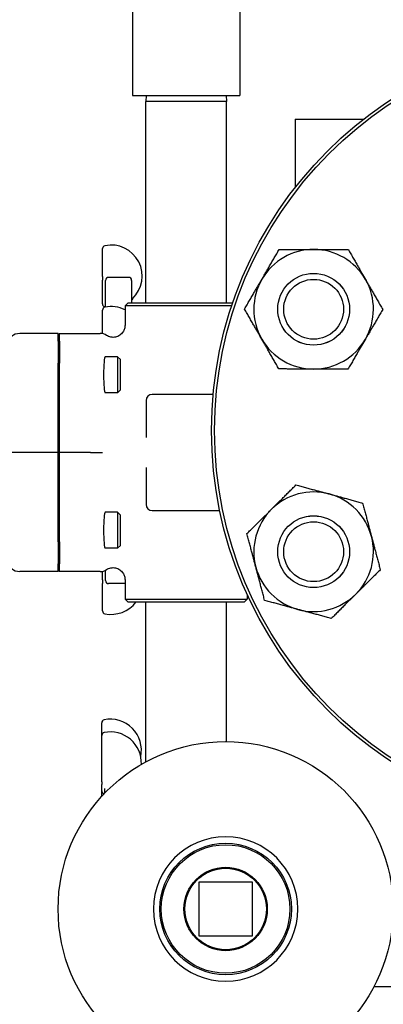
# Model space of a CAD drawing. Header units: inches. Extents: x 18 to 846, y -44 to 561.
# Tile 327 of 637: x 338.86 to 342.66, y 509.77 to 520.06. Entities that reach past the tile are written whole.
import ezdxf

# ---------------------------------------------------------------- set-up
doc = ezdxf.new("R2010")
doc.units = ezdxf.units.IN
doc.header["$LTSCALE"] = 24
doc.header["$MEASUREMENT"] = 0
doc.layers.add('Dimension (ANSI)', color=7, linetype='Continuous', lineweight=25)
doc.layers.add('Visible (ANSI)', color=7, linetype='Continuous', lineweight=30)
doc.styles.add('Note Text (ANSI)', font='tahoma.ttf')
doc.dimstyles.new('SB Fraction-16 (ANSI)', dxfattribs={"dimscale": 24, "dimtxt": 0.125, "dimasz": 0.098425, "dimexe": 0.125, "dimexo": 0.0625, "dimgap": 0.031496, "dimtad": 0, "dimtih": 1, "dimtoh": 1, "dimdec": 4, "dimrnd": 1e-08, "dimzin": 0, "dimdsep": 46, "dimlunit": 5, "dimtxsty": 'Note Text (ANSI)', "dimcen": 0.09, "dimdle": 0.393701, "dimclrd": 256, "dimclre": 256, "dimclrt": 256, "dimadec": 0, "dimazin": 3, "dimtfac": 0.96, "dimtofl": 0, "dimtmove": 0, "dimatfit": 3, "dimfxl": 1, "dimfrac": 2, "dimtolj": 1, "dimtzin": 12, "dimlwd": -1, "dimlwe": -1, "dimarcsym": 0})

# ---------------------------------------------------------------- blocks, each defined once
blk = doc.blocks.new('*D18')
at = {"layer": 'Defpoints', "color": 0, "transparency": 16777216}
for p in [(349.678, 522.087), (260.86, 408.087), (349.678, 408.087)]:
    blk.add_point(p, dxfattribs=at)
at = {"layer": 'Dimension (ANSI)', "transparency": 16777216}
for p, q in [((348.178, 522.087), (257.86, 522.087)), ((260.86, 519.724), (260.86, 464.348)), ((260.86, 410.449), (260.86, 459.826)), ((348.178, 408.087), (257.86, 408.087))]:
    blk.add_line(p, q, dxfattribs=at)
for points in [[(260.466, 519.724), (261.253, 519.724), (260.86, 522.087)], [(260.466, 410.449), (261.253, 410.449), (260.86, 408.087)]]:
    blk.add_solid(points, dxfattribs=at)
at = {"layer": 'Dimension (ANSI)', "transparency": 16777216, "insert": (257.76, 463.592), "char_height": 3, "attachment_point": 1, "style": 'Note Text (ANSI)'}
blk.add_mtext('\\A1;114', dxfattribs=at)

msp = doc.modelspace()

# ---------------------------------------------------------------- linework, layer by layer
at = {"layer": 'Visible (ANSI)'}
for p, q in [((340.03689, 521.14744), (340.03689, 519.26744)), ((341.15689, 521.14744), (341.15689, 519.26744)), ((340.03689, 519.26744), (341.15689, 519.26744)), ((340.17852, 519.26744), (340.17689, 519.20494)), ((341.01525, 519.26744), (341.01689, 519.20494)), ((341.01689, 519.20494), (340.17689, 519.20494)), ((340.17689, 517.09844), (340.17689, 519.20494)), ((341.01689, 517.09844), (341.01689, 519.20494)), ((341.73689, 519.01844), (342.44979, 519.01844)), ((341.73689, 519.01844), (341.73689, 518.30624)), ((339.72314, 517.3736), (339.72314, 517.66645)), ((339.72314, 517.3736), (339.72314, 517.33503)), ((339.72314, 517.08806), (339.72314, 517.33503)), ((339.75439, 517.0565), (339.75439, 517.33469)), ((339.99564, 517.36594), (339.78564, 517.36594)), ((340.02689, 517.33469), (340.02689, 517.09844)), ((339.72314, 516.77701), (339.72314, 517.02467)), ((339.98939, 517.09844), (339.95814, 517.06719)), ((341.07251, 517.06719), (339.95814, 517.06719)), ((339.95814, 517.06719), (339.95814, 516.86569)), ((339.98939, 517.09844), (341.08303, 517.09844)), ((339.25939, 516.77969), (338.85778, 516.77969)), ((339.27501, 516.77969), (339.25939, 516.76401)), ((339.25939, 516.69792), (339.25939, 516.77969)), ((339.25939, 516.69792), (339.25939, 516.47066)), ((339.27501, 516.69792), (339.27501, 516.77969)), ((339.27501, 516.77969), (339.69736, 516.77969)), ((339.27501, 516.69792), (339.27501, 516.47066)), ((339.88057, 516.53594), (339.7508, 516.53594)), ((339.88057, 516.53594), (339.88057, 516.16094)), ((339.90939, 516.50712), (339.88057, 516.53594)), ((339.90939, 516.18976), (339.90939, 516.50712)), ((339.25939, 515.53594), (339.25939, 516.47066)), ((339.27501, 515.53594), (339.27501, 516.47066)), ((339.90939, 516.18976), (339.88057, 516.16094)), ((339.88057, 516.16094), (339.7508, 516.16094)), ((340.17939, 516.08094), (340.17939, 515.69433)), ((340.8792, 516.14344), (340.24189, 516.14344)), ((339.25939, 515.53594), (338.75891, 515.53594)), ((339.27501, 515.53594), (339.25939, 515.53594)), ((339.25939, 514.60123), (339.25939, 515.53594)), ((339.27501, 514.60123), (339.27501, 515.53594)), ((339.59849, 515.53594), (339.27501, 515.53594)), ((339.59849, 515.53594), (339.7231, 515.53594)), ((340.17939, 515.37755), (340.17939, 514.99094)), ((339.88057, 514.91094), (339.7508, 514.91094)), ((339.88057, 514.91094), (339.88057, 514.53594)), ((339.90939, 514.88212), (339.88057, 514.91094)), ((339.90939, 514.56476), (339.90939, 514.88212)), ((340.24189, 514.92844), (340.9478, 514.92844)), ((339.25939, 514.60123), (339.25939, 514.37397)), ((339.27501, 514.60123), (339.27501, 514.37397)), ((339.88057, 514.53594), (339.7508, 514.53594)), ((339.90939, 514.56476), (339.88057, 514.53594)), ((339.25939, 514.29219), (339.25939, 514.37397)), ((339.27501, 514.29219), (339.27501, 514.37397)), ((339.25939, 514.29219), (338.85778, 514.29219)), ((339.27501, 514.29219), (339.25939, 514.30788)), ((339.69736, 514.29219), (339.27501, 514.29219)), ((339.72314, 514.20399), (339.72314, 514.29487)), ((339.75439, 514.19719), (339.75439, 514.30595)), ((339.72314, 514.20399), (339.72314, 514.16542)), ((339.72314, 513.88137), (339.72314, 514.16542)), ((339.95814, 514.16594), (339.78564, 514.16594)), ((339.95814, 514.2062), (339.95814, 514.00469)), ((341.23564, 514.05021), (341.23564, 514.00469)), ((339.95814, 514.00469), (341.23564, 514.00469)), ((339.98939, 513.97344), (339.95814, 514.00469)), ((341.20439, 513.97344), (339.98939, 513.97344)), ((340.17689, 512.30525), (340.17689, 513.97344)), ((341.01689, 512.51593), (341.01689, 513.97344)), ((341.20439, 513.97344), (341.23564, 514.00469)), ((339.71439, 512.57919), (339.71439, 512.71201)), ((339.71439, 512.09347), (339.71439, 512.57919)), ((339.71439, 512.09347), (339.71439, 512.06533)), ((339.71439, 512.00081), (339.71439, 512.06533)), ((339.71439, 511.94301), (339.71439, 512.00081)), ((339.74564, 511.9765), (339.74564, 512.02323)), ((340.72939, 511.04595), (340.72939, 510.48595)), ((341.28939, 511.04595), (340.72939, 511.04595)), ((341.28939, 510.48595), (341.28939, 511.04595)), ((340.72939, 510.48595), (341.28939, 510.48595)), ((348.04689, 509.95094), (342.55802, 509.95094))]:
    msp.add_line(p, q, dxfattribs=at)
for centre, radius in [((344.98689, 515.76594), 4.125), ((344.98689, 515.76594), 4.09375), ((341.92885, 517.03263), 0.37513), ((341.92885, 517.03263), 0.375), ((341.92885, 517.03263), 0.3125), ((341.92885, 514.49926), 0.37513), ((341.92885, 514.49926), 0.375), ((341.92885, 514.49926), 0.3125), ((341.00939, 510.76595), 1.75), ((341.00939, 510.76595), 0.6875), ((341.00939, 510.76595), 0.67188), ((341.00939, 510.76595), 0.43563), ((341.00939, 510.76595), 0.42529)]:
    msp.add_circle(centre, radius, dxfattribs=at)
for centre, radius, start, end in [((339.75439, 517.66645), 0.03125, 101.536959, 180), ((339.81314, 517.37863), 0.325, 313.449842, 101.536959), ((341.92885, 517.03263), 0.625, 89.836782, 149.836782), ((341.92885, 517.03263), 0.625, 29.836782, 89.836782), ((339.78564, 517.33469), 0.03125, 90, 180), ((339.99564, 517.33469), 0.03125, 0, 90), ((341.92885, 517.03263), 0.625, 149.836782, 209.836782), ((341.92885, 517.03263), 0.625, 329.836782, 29.836782), ((340.05814, 517.12), 0.03125, 133.449842, 180), ((339.75439, 517.08806), 0.03125, 180, 240), ((339.75439, 517.02467), 0.03125, 101.536959, 180), ((339.72314, 517.03394), 0.03125, 42.056698, 60), ((339.81314, 516.73686), 0.325, 63.502815, 101.536959), ((341.92885, 517.03263), 0.625, 209.836782, 269.836782), ((341.92885, 517.03263), 0.625, 269.836782, 329.836782), ((340.24189, 516.08094), 0.0625, 90, 180), ((341.92885, 514.49926), 0.625, 74.836782, 134.836782), ((341.92885, 514.49926), 0.625, 14.836782, 74.836782), ((340.24189, 514.99094), 0.0625, 180, 270), ((341.92885, 514.49926), 0.625, 134.836782, 194.836782), ((341.92885, 514.49926), 0.625, 314.836782, 14.836782), ((341.92885, 514.49926), 0.625, 194.836782, 254.836782), ((339.78564, 514.19719), 0.03125, 180, 270), ((341.92885, 514.49926), 0.625, 254.836782, 314.836782), ((339.81314, 514.16919), 0.325, 258.463041, 322.965536), ((339.75439, 513.88137), 0.03125, 180, 258.463041), ((339.74564, 512.71201), 0.03125, 101.536959, 180), ((339.80439, 512.42419), 0.325, 348.209299, 101.536959), ((339.74564, 512.57919), 0.03125, 101.536959, 180), ((339.80439, 512.29137), 0.325, 357.720109, 101.536959), ((339.74564, 512.00081), 0.03125, 180, 240), ((339.71439, 511.94668), 0.03125, 42.599626, 60), ((341.00939, 510.76595), 0.7542, 0, 180), ((341.00939, 510.76595), 0.7542, 180, 0)]:
    msp.add_arc(centre, radius, start, end, dxfattribs=at)
for centre, major_axis, ratio, start_param, end_param in [((338.8577, 516.65422), (0.01094, 0.125), 0.99616574, 0.08693355, 1.57079633), ((339.69641, 516.65422), (0.08906, 0.08906), 0.99243251, 0.20604698, 0.78160007), ((339.7508, 516.34844), (0, 0.1875), 0.08748866, 0, 3.14159265), ((339.7508, 514.72344), (0, 0.1875), 0.08748866, 0, 3.14159265), ((338.8577, 514.41767), (0.01094, -0.125), 0.99616574, 4.71238898, 6.19625176), ((339.69641, 514.41767), (0.08906, -0.08906), 0.99243251, 5.50158524, 6.07713833)]:
    msp.add_ellipse(centre, major_axis=major_axis, ratio=ratio, start_param=start_param, end_param=end_param, dxfattribs=at)
for points in [[(341.38847, 517.34667), (341.47262, 517.49146), (341.56978, 517.65865)], [(341.56978, 517.65865), (341.76316, 517.6581), (341.93063, 517.65762)], [(341.93063, 517.65762), (342.09809, 517.65715), (342.29147, 517.6566)], [(342.29147, 517.6566), (342.38768, 517.48885), (342.471, 517.34358)], [(341.20716, 517.03468), (341.30433, 517.20187), (341.38847, 517.34667)], [(342.471, 517.34358), (342.55432, 517.19831), (342.65053, 517.03057)], [(341.38669, 516.72167), (341.30337, 516.86694), (341.20716, 517.03468)], [(342.65053, 517.03057), (342.55337, 516.86338), (342.46922, 516.71858)], [(341.56622, 516.40866), (341.47001, 516.5764), (341.38669, 516.72167)], [(342.46922, 516.71858), (342.38507, 516.57379), (342.28791, 516.4066)], [(341.92707, 516.40763), (341.7596, 516.40811), (341.56622, 516.40866)], [(342.28791, 516.4066), (342.09453, 516.40715), (341.92707, 516.40763)], [(341.48817, 514.94246), (341.60692, 515.06054), (341.74405, 515.19689)], [(341.74405, 515.19689), (341.93069, 515.14631), (342.09233, 515.1025)], [(342.09233, 515.1025), (342.25397, 515.0587), (342.44061, 515.00812)], [(342.44061, 515.00812), (342.49013, 514.82119), (342.53301, 514.6593)], [(341.23228, 514.68803), (341.36941, 514.82438), (341.48817, 514.94246)], [(341.32468, 514.33922), (341.2818, 514.5011), (341.23228, 514.68803)], [(342.53301, 514.6593), (342.57589, 514.49742), (342.62541, 514.31049)], [(341.41708, 513.99041), (341.36757, 514.17734), (341.32468, 514.33922)], [(342.62541, 514.31049), (342.48828, 514.17414), (342.36953, 514.05606)], [(342.36953, 514.05606), (342.25077, 513.93798), (342.11365, 513.80164)], [(341.76537, 513.89602), (341.60373, 513.93983), (341.41708, 513.99041)], [(342.11365, 513.80164), (341.927, 513.85222), (341.76537, 513.89602)]]:
    msp.add_rational_spline(points, [1, 1.0379548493, 1], degree=2, dxfattribs=at)
for points, knots in [([(339.95814, 516.86569), (339.95814, 516.86557), (339.95814, 516.86546), (339.9581, 516.85284), (339.95624, 516.84039), (339.94896, 516.81646), (339.94358, 516.80509), (339.9276, 516.78118), (339.91605, 516.76955), (339.88924, 516.75143), (339.87428, 516.7451), (339.84269, 516.73853), (339.82639, 516.73839), (339.79447, 516.7444), (339.77918, 516.75056), (339.7655, 516.75948)], [-0.000867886, -0.000867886, -0.000867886, -0.000867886, 0, 0, 0.095315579, 0.095315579, 0.190622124, 0.190622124, 0.314439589, 0.314439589, 0.437216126, 0.437216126, 0.560399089, 0.560399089, 0.684837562, 0.684837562, 0.684837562, 0.684837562]), ([(339.7655, 514.31241), (339.77918, 514.32133), (339.79447, 514.32749), (339.82639, 514.3335), (339.84269, 514.33335), (339.87428, 514.32678), (339.88924, 514.32045), (339.91605, 514.30234), (339.9276, 514.2907), (339.94358, 514.2668), (339.94896, 514.25543), (339.95624, 514.23149), (339.9581, 514.21905), (339.95814, 514.20643), (339.95814, 514.20631), (339.95814, 514.2062)], [0, 0, 0, 0, 0.124409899, 0.124409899, 0.247564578, 0.247564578, 0.370312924, 0.370312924, 0.494101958, 0.494101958, 0.589386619, 0.589386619, 0.684680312, 0.684680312, 0.685547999, 0.685547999, 0.685547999, 0.685547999])]:
    msp.add_open_spline(points, degree=3, knots=knots, dxfattribs=at)

# ---------------------------------------------------------------- dimensions: what is measured, and where the dimension line sits
at = {"layer": 'Dimension (ANSI)'}
dim = msp.add_linear_dim(base=(260.85953, 408.08668), p1=(349.67843, 522.08668), p2=(349.67843, 408.08668), angle=90, dimstyle='SB Fraction-16 (ANSI)', override={"dimgap": 0.031496, "dimdec": 4, "dimtol": 0, "dimlim": 0, "dimtp": 0, "dimtm": 0, "dimtdec": 2, "dimatfit": 1}, dxfattribs=at)
dim.commit()
dim.dimension.update_dxf_attribs({"geometry": '*D18', "text_midpoint": (260.85953, 462.08668), "dimtype": 160})

doc.saveas('drawing.dxf')
